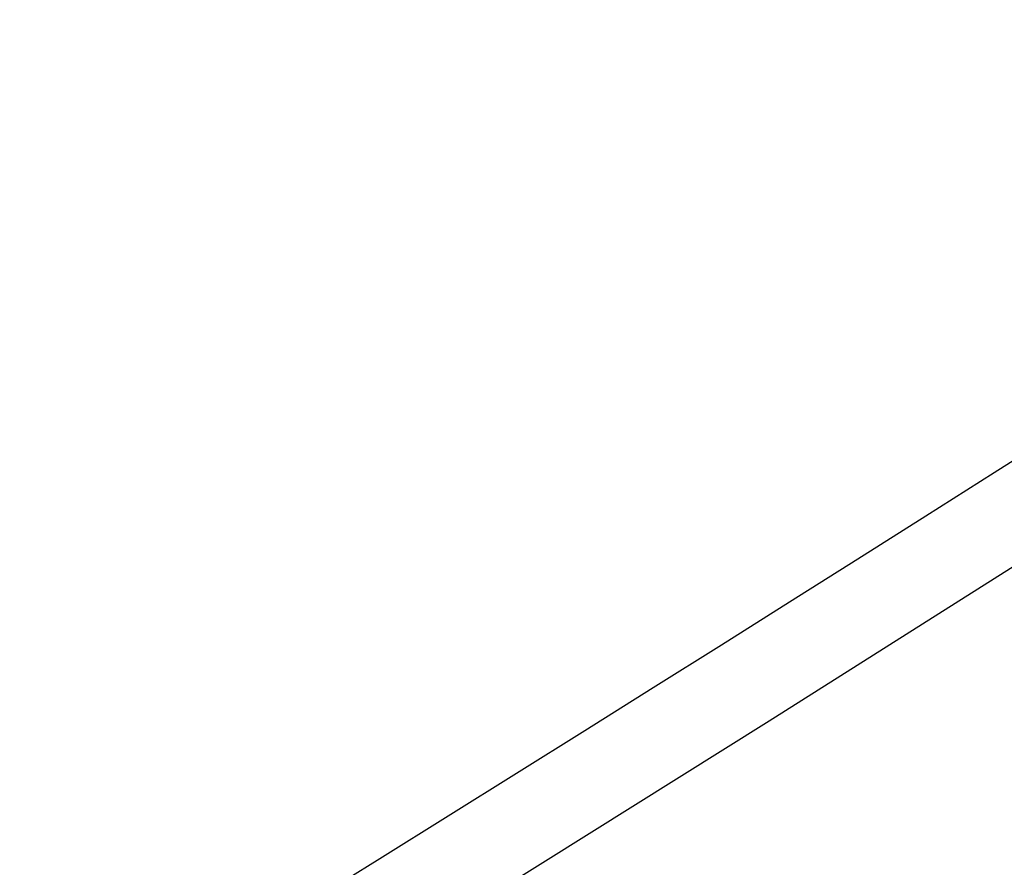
# Model space of a CAD drawing. Header units: metres. Extents: x 163628 to 167855, y 402678 to 405435.
# Tile 509 of 656: x 167396.255 to 167397.13, y 404863.116 to 404863.87. Entities that reach past the tile are written whole.
import ezdxf

# ---------------------------------------------------------------- set-up
doc = ezdxf.new("R2010")
doc.units = ezdxf.units.M
for name, pattern in [('X-CA190022.004-UO-DWM_Snelfietsroute$0$1-2', [3, 0, -2, 1]), ('X-CA190022.004-UO-DWM_Snelfietsroute$0$VH-GELEIDEBAND_50X200', [8, 4, -2, 0, -2]), ('X-CA190022.004-UO-DWM_Snelfietsroute$0$VH-OPSLUITBAND_80X200', [14, 8, -2, 2, -2])]:
    doc.linetypes.add(name, pattern=pattern)
for name, color, linetype, lineweight in [('X-CA190022.004-UO-DWM_Snelfietsroute$0$N-WE-VH-KANTOPSLUITING_ACHTERKANTBAND-G', 125, 'Continuous', 25), ('X-CA190022.004-UO-DWM_Snelfietsroute$0$N-WE-VH-KANTOPSLUITING_GELEIDEBAND_50X200-G', 125, 'X-CA190022.004-UO-DWM_Snelfietsroute$0$VH-GELEIDEBAND_50X200', 25), ('X-CA190022.004-UO-DWM_Snelfietsroute$0$N-WE-VH-KANTOPSLUITING_OPSLUITBAND_80X200-G', 125, 'X-CA190022.004-UO-DWM_Snelfietsroute$0$VH-OPSLUITBAND_80X200', 25), ('X-CA190022.004-UO-DWM_Snelfietsroute$0$N-WE-VW-MARKERING_LANGS_STREEP_12-G', 7, 'X-CA190022.004-UO-DWM_Snelfietsroute$0$1-2', 35), ('X-CA190022.004-UO-DWM_Snelfietsroute$0$N-WE-VW-MARKERING_LANGS_STREEP_DOORGETROKKEN_010-G', 125, 'Continuous', 25)]:
    doc.layers.add(name, color=color, linetype=linetype, lineweight=lineweight)
doc.layers.add('X-CA190022.004-UO-KL_Wenstracé_v0.3$0$N-WE-KL-TRACE_WENSTRACE-G 1.0m', color=74, linetype='Continuous', lineweight=35, transparency=0.6)

msp = doc.modelspace()

# ---------------------------------------------------------------- linework, layer by layer
at = {"layer": 'X-CA190022.004-UO-DWM_Snelfietsroute$0$N-WE-VH-KANTOPSLUITING_ACHTERKANTBAND-G', "ltscale": 0.2, "flags": 128}
for points in [[(167393.93447, 404861.53438, 0.023806), (167401.63888, 404866.51056, 0.023806)], [(167394.65229, 404860.29759, 0.021249), (167401.6548, 404864.76986, 0.021249)]]:
    msp.add_lwpolyline(points, format="xyb", dxfattribs=at)
at = {"layer": 'X-CA190022.004-UO-DWM_Snelfietsroute$0$N-WE-VH-KANTOPSLUITING_GELEIDEBAND_50X200-G', "ltscale": 0.2, "flags": 128}
msp.add_lwpolyline([(167394.75269, 404860.12462, 0.021252), (167401.77043, 404864.60667, 0.021252)], format="xyb", dxfattribs=at)
at = {"layer": 'X-CA190022.004-UO-DWM_Snelfietsroute$0$N-WE-VH-KANTOPSLUITING_OPSLUITBAND_80X200-G', "ltscale": 0.2, "flags": 128}
msp.add_lwpolyline([(167393.97463, 404861.46519, 0.023806), (167401.68543, 404866.44551, 0.023806)], format="xyb", dxfattribs=at)
at = {"layer": 'X-CA190022.004-UO-DWM_Snelfietsroute$0$N-WE-VW-MARKERING_LANGS_STREEP_12-G', "linetype": 'X-CA190022.004-UO-DWM_Snelfietsroute$0$1-2', "const_width": 0.1, "flags": 128}
msp.add_lwpolyline([(167321.05343, 404815.06954, 0.001527), (167328.83156, 404819.5522), (167395.75663, 404858.39485, 0.023806), (167403.75124, 404863.55847, 0.023806)], format="xyb", dxfattribs=at)
at = {"layer": 'X-CA190022.004-UO-DWM_Snelfietsroute$0$N-WE-VW-MARKERING_LANGS_STREEP_DOORGETROKKEN_010-G', "const_width": 0.1, "flags": 128}
msp.add_lwpolyline([(167394.82798, 404859.99488, 0.023806), (167402.67469, 404865.06298, 0.023806)], format="xyb", dxfattribs=at)
at = {"layer": 'X-CA190022.004-UO-KL_Wenstracé_v0.3$0$N-WE-KL-TRACE_WENSTRACE-G 1.0m', "ltscale": 0.2, "const_width": 1, "flags": 128}
msp.add_lwpolyline([(167387.3651, 404856.64629), (167390.36062, 404858.38486), (167390.40715, 404858.41187), (167391.02515, 404858.77055), (167394.60102, 404860.84595), (167394.72657, 404860.91894), (167395.56541, 404861.41335), (167396.39781, 404861.91559), (167397.225, 404862.42637), (167398.04687, 404862.94565), (167398.86335, 404863.47337), (167399.67435, 404864.00948), (167400.48016, 404864.55416), (167401.08218, 404864.96905), (167401.27847, 404865.10582), (167402.07362, 404865.66752), (167402.86184, 404866.23658), (167403.64437, 404866.81388), (167404.31348, 404867.31748), (167404.41927, 404867.39796), (167405.19076, 404867.99206), (167405.95487, 404868.59311)], dxfattribs=at)

doc.saveas('drawing.dxf')
